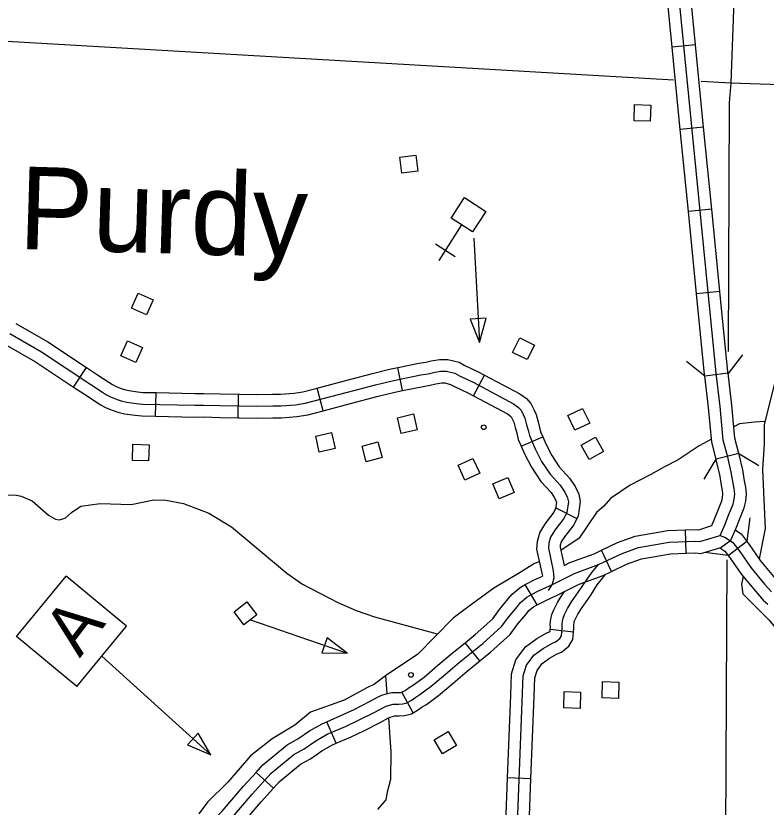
# Model space of a CAD drawing. Extents: x 653372 to 905732, y 627442 to 787275.
# Drawn here: x 844129 to 848928, y 641296 to 646358 of the extents above; entities that cross this region are included whole.
import ezdxf

# ---------------------------------------------------------------- set-up
doc = ezdxf.new("R2010")
doc.units = 0
for name, color, linetype in [('Level 25', 7, 'Continuous'), ('Level 31', 7, 'Continuous'), ('Level 32', 7, 'Continuous'), ('Level 35', 7, 'Continuous'), ('Level 38', 7, 'Continuous'), ('Level 45', 7, 'Continuous'), ('Level 5', 7, 'Continuous'), ('Level 56', 7, 'Continuous'), ('Level 57', 7, 'Continuous')]:
    doc.layers.add(name, color=color, linetype=linetype)

msp = doc.modelspace()

# ---------------------------------------------------------------- linework, layer by layer
at = {"layer": 'Level 31'}
msp.add_line((848684.7, 642905.3), (848803.6, 642996.9), dxfattribs=at)
for points in [[(848634, 643033.9), (848650.7, 643027.9), (848668.2, 643019.9), (848715.3, 642988.6), (848758.9, 642931.9), (848830.2, 642829.1), (848917.7, 642723), (848961.5, 642673.6)], [(848731.4, 643067.9), (848767.1, 643044.2), (848819.5, 642976.2), (848890, 642874.4), (848974.7, 642771.8), (849014.4, 642727), (849036.6, 642707.8)], [(848632.1, 642953.9), (848663.4, 642933), (848698.3, 642887.7), (848770.3, 642783.8), (848860.7, 642674.2), (848908.7, 642620.2), (848938.3, 642594.5)]]:
    msp.add_lwpolyline(points, dxfattribs=at)
at = {"layer": 'Level 32'}
for p, q in [((848476, 646171.2), (848326.7, 646156.5)), ((848528, 645645.8), (848378.7, 645631)), ((848579.9, 645120.4), (848430.6, 645105.6)), ((848631.9, 644594.9), (848482.6, 644580.2)), ((844498.6, 643983), (844581.4, 644108.1)), ((846602.6, 643960.7), (846572.9, 644107.8)), ((847055.8, 643927.3), (847126, 644059.8)), ((848683.9, 644071.3), (848535, 644053)), ((845022.8, 643797.2), (845026.4, 643947.1)), ((845551, 643786.9), (845553.9, 643936.8)), ((846095.2, 643831.9), (846056.8, 643976.9)), ((847361.4, 643604.1), (847499.1, 643663.6)), ((848752.9, 643558.6), (848607.6, 643521.2)), ((847583.2, 643210.1), (847717.1, 643142.5)), ((848416.3, 642920.2), (848411.2, 643070.1)), ((847938.6, 642803.6), (847873.9, 642938.9)), ((847462.9, 642590.7), (847387.2, 642720.2)), ((847096.7, 642231), (847002.2, 642347.5)), ((846670.4, 641899.6), (846597.1, 642030.5)), ((846177.3, 641704.7), (846117.7, 641842.4)), ((845776.6, 641417.8), (845665.4, 641518.4))]:
    msp.add_line(p, q, dxfattribs=at)
for points in [[(848326.7, 646156.5), (848294.3, 646484.4), (848268.2, 646678.5)], [(848476, 646171.2), (848443.3, 646501.8), (848416.9, 646698.5)], [(848634, 643033.9), (848665.3, 643104.9), (848687.9, 643163.2), (848716.3, 643233.5), (848723.6, 643265.1), (848726.4, 643297.7), (848723.8, 643332.2), (848715.8, 643368.7), (848704.3, 643439), (848681.8, 643534), (848653.8, 643643), (848634.4, 643859.3), (848608.2, 644072.4), (848368.8, 646493.1)], [(848528, 645645.8), (848476, 646171.2)], [(848378.7, 645631), (848326.7, 646156.5)], [(848430.6, 645105.6), (848378.7, 645631)], [(848579.9, 645120.4), (848528, 645645.8)], [(848482.6, 644580.2), (848430.6, 645105.6)], [(848631.9, 644594.9), (848579.9, 645120.4)], [(848683.9, 644071.3), (848682.7, 644080.7), (848631.9, 644594.9)], [(848535, 644053), (848533.6, 644064.2), (848482.6, 644580.2)], [(844128.7, 644389), (844332.7, 644272.9), (844581.4, 644108.1)], [(844090.1, 644324.7), (844293.4, 644209), (844609.5, 643999.5), (844683.4, 643951), (844709.4, 643933.9), (844733.5, 643920.9), (844756.3, 643911.3), (844776.5, 643903.3), (844801.4, 643895), (844838.6, 643886.4), (844899.5, 643877.1), (844938.2, 643874.2), (845273.9, 643866.1), (845331.1, 643867.1), (845434.4, 643864.1), (845558.1, 643861.8), (845668.2, 643859.8), (845771.6, 643862.1), (845824.7, 643861.9), (845917.4, 643868.7), (845980, 643879), (846250.1, 643950.5), (846428.3, 643996.9), (846535.2, 644023.6), (846720, 644061), (846765.1, 644067.8), (846800.7, 644076.2), (846845.8, 644084.4), (846882.5, 644084), (846936.6, 644070.8), (846967.3, 644054.2), (847053.2, 644013.5), (847312.8, 643875.9), (847343.8, 643853.2), (847360.5, 643835), (847374.2, 643806.9), (847385.2, 643783), (847395.8, 643741.8), (847404.7, 643706.2), (847413.7, 643672.3), (847449.8, 643588.5), (847491.1, 643507.6), (847545.6, 643425.7), (847611.3, 643354.7), (847640.6, 643310.2), (847657, 643275), (847662.5, 643247.9), (847652.5, 643181), (847633, 643142.3), (847576, 643068.2), (847548.3, 643023.6), (847536.7, 642983.7), (847535.3, 642951.7), (847565.9, 642807.2), (847569.2, 642761.2), (847559.6, 642722.3), (847534.5, 642681.5)], [(844054.6, 644258.6), (844254.1, 644145.1), (844498.6, 643983)], [(846572.9, 644107.8), (846706.9, 644134.8), (846750.8, 644141.5), (846785.3, 644149.7), (846839.5, 644159.5), (846892, 644158.9), (846963.7, 644141.4), (847001.2, 644121.2), (847086.8, 644080.6), (847126, 644059.8)], [(844581.4, 644108.1), (844650.8, 644062.1), (844724.6, 644013.6), (844747.9, 643998.3), (844765.8, 643988.7), (844784.8, 643980.8), (844802.3, 643973.7), (844821.7, 643967.3), (844852.7, 643960.1), (844907.9, 643951.7), (844941.9, 643949.2), (845026.4, 643947.1)], [(846056.8, 643976.9), (846231.1, 644023.1), (846409.8, 644069.6), (846518.7, 644096.8), (846572.9, 644107.8)], [(847126, 644059.8), (847352.7, 643939.6), (847394.1, 643909.3), (847423.2, 643877.6), (847441.9, 643839.1), (847456.2, 643808.3), (847468.5, 643760.2), (847477.3, 643724.9), (847484.7, 643696.9), (847499.1, 643663.6)], [(848607.6, 643521.2), (848579.6, 643630.3), (848559.8, 643851.4), (848535, 644053)], [(848752.9, 643558.6), (848727.9, 643655.8), (848709, 643867.3), (848683.9, 644071.3)], [(846602.6, 643960.7), (846733, 643987.1), (846779.4, 643994.1), (846816, 644002.8), (846852.1, 644009.3), (846873.1, 644009.1), (846909.4, 644000.2), (846933.5, 643987.3), (847019.5, 643946.5), (847055.8, 643927.3)], [(844498.6, 643983), (844568.2, 643936.9), (844642.2, 643888.3), (844670.9, 643869.4), (844701.2, 643853.1), (844727.9, 643841.9), (844750.7, 643832.8), (844781.2, 643822.7), (844824.4, 643812.7), (844891.1, 643802.5), (844934.5, 643799.3), (845022.8, 643797.2)], [(845026.4, 643947.1), (845274.2, 643941.1), (845331.5, 643942.1), (845436.2, 643939.1), (845553.9, 643936.8)], [(845553.9, 643936.8), (845559.4, 643936.7), (845668, 643934.8), (845771, 643937.2), (845822.1, 643936.9), (845908.5, 643943.2), (845964.2, 643952.4), (846056.8, 643976.9)], [(846095.2, 643831.9), (846269.1, 643878), (846446.9, 643924.2), (846551.8, 643950.5), (846602.6, 643960.7)], [(847055.8, 643927.3), (847272.9, 643812.2), (847293.6, 643797), (847297.8, 643792.3), (847306.4, 643774.7), (847314.3, 643757.7), (847323.1, 643723.4), (847332.1, 643687.5), (847342.6, 643647.7), (847361.4, 643604.1)], [(845022.8, 643797.2), (845273.7, 643791.1), (845330.7, 643792.1), (845432.6, 643789.1), (845551, 643786.9)], [(845551, 643786.9), (845556.7, 643786.8), (845668.4, 643784.8), (845772.3, 643787.1), (845827.2, 643786.9), (845926.2, 643794.1), (845995.7, 643805.6), (846095.2, 643831.9)], [(847499.1, 643663.6), (847517.8, 643620.5), (847555.9, 643545.5), (847604.7, 643472.3), (847670.6, 643401.1), (847706.3, 643346.9), (847728.7, 643298.7), (847738.7, 643249.9), (847724.9, 643158), (847717.1, 643142.5)], [(847361.4, 643604.1), (847381.9, 643556.6), (847426.2, 643469.6), (847486.5, 643379.2), (847552.1, 643308.3), (847574.9, 643273.6), (847585.3, 643251.3), (847586.4, 643245.8), (847580.1, 643204.1), (847583.2, 643210.1)], [(848702.7, 643003.7), (848734.6, 643076.2), (848757.6, 643135.6), (848788, 643210.9), (848797.9, 643253.4), (848801.6, 643297.3), (848798.2, 643343.1), (848789.5, 643382.8), (848777.9, 643453.7), (848754.6, 643552), (848752.9, 643558.5)], [(848579.8, 643096.8), (848595.9, 643133.5), (848618.1, 643190.8), (848644.5, 643256.2), (848649.3, 643276.8), (848651.1, 643298.1), (848649.4, 643321.4), (848642.1, 643354.7), (848630.7, 643424.2), (848609, 643516), (848607.6, 643521.2)], [(847583.2, 643210.1), (847569.2, 643182.4), (847514.2, 643110.9), (847479.2, 643054.3), (847462.2, 642996.1), (847459.9, 642945.6), (847496.4, 642773.3)], [(847717.1, 643142.5), (847696.7, 643102.2), (847637.7, 643025.4), (847617.5, 642992.8), (847611.3, 642971.3), (847610.6, 642957.9), (847635.3, 642841.4)], [(848411.2, 643070.1), (848482.3, 643072.5), (848496.4, 643070.7), (848579.8, 643096.8)], [(845503.6, 641218.6), (845640.9, 641379.6), (845761.1, 641512.4), (845906.7, 641632), (845972.6, 641669.2), (846046.5, 641720.4), (846120.3, 641761.7), (846237.9, 641812.7), (846325.3, 641853.6), (846424.7, 641904.1), (846479.8, 641933.7), (846496.4, 641941.4), (846518.5, 641948.5), (846542.3, 641954.1), (846578.6, 641953.9), (846604, 641955.9), (846630.5, 641963.3), (846658.2, 641978.8), (846686.9, 641999.2), (846713.7, 642015.7), (846786, 642069.1), (846877.2, 642146), (846966.9, 642222.4), (847116.2, 642343.4), (847235, 642450.5), (847280.9, 642513.6), (847336.4, 642580.2), (847357.1, 642605.9), (847397.1, 642639.1), (847426.7, 642656.4), (847472.7, 642679.8), (847566.5, 642723), (847702.8, 642791.4), (847855.9, 642847.2), (848005.9, 642918.9), (848110.2, 642956.4), (848307.7, 642991.6), (848478.6, 642997.4), (848503, 642994.2), (848617.7, 643030.1), (848634, 643033.9)], [(847873.9, 642938.9), (847976.9, 642988.2), (848090.8, 643029.1), (848299.8, 643066.4), (848411.2, 643070.1)], [(848416.3, 642920.2), (848474.9, 642922.2), (848509.6, 642917.6), (848637.4, 642957.7), (848702.7, 643003.7)], [(847635.3, 642841.4), (847673, 642860.4), (847826.8, 642916.4), (847873.9, 642938.9)], [(847938.6, 642803.6), (848034.8, 642849.6), (848129.6, 642883.7), (848315.6, 642916.8), (848416.3, 642920.2)], [(847387.3, 642720.2), (847390.7, 642722.2), (847440, 642747.3), (847496.4, 642773.3)], [(847462.6, 642590.5), (847505.4, 642612.3), (847599, 642655.4), (847732.5, 642722.4), (847885, 642778), (847938.6, 642803.6)], [(847002.2, 642347.5), (847067.5, 642400.4), (847179, 642501), (847221.7, 642559.7), (847278.4, 642627.7), (847303.4, 642658.7), (847353.9, 642700.8), (847387.2, 642720.2)], [(847096.7, 642231), (847165, 642286.4), (847291.1, 642400.1), (847340.1, 642467.4), (847394.4, 642532.6), (847410.8, 642553), (847440.3, 642577.5), (847462.9, 642590.7)], [(846597.1, 642030.5), (846618, 642042.2), (846645.5, 642061.8), (846671.7, 642077.9), (846739.5, 642128), (846828.7, 642203.2), (846919, 642280), (847002.2, 642347.5)], [(846670.4, 641899.6), (846698.4, 641915.3), (846728.3, 641936.7), (846755.7, 641953.4), (846832.5, 642010.2), (846925.7, 642088.7), (847014.8, 642164.7), (847096.7, 642231)], [(846117.7, 641842.4), (846207.1, 641881), (846292.3, 641921), (846390, 641970.6), (846446.3, 642000.8), (846469, 642011.3), (846498.3, 642020.8), (846533.7, 642029.2), (846575.9, 642029), (846591, 642030.1), (846601.7, 642033.1), (846597.1, 642030.5)], [(846177.3, 641704.7), (846268.7, 641744.3), (846358.2, 641786.2), (846459.4, 641837.6), (846513.3, 641866.6), (846523.7, 641871.4), (846538.7, 641876.2), (846550.9, 641879.1), (846581.2, 641878.9), (846617, 641881.7), (846659.3, 641893.4), (846670.4, 641899.7)], [(845665.4, 641518.4), (845709.3, 641566.9), (845864.1, 641694.1), (845932.7, 641732.8), (846006.7, 641784.1), (846087, 641829), (846117.7, 641842.4)], [(845776.6, 641417.8), (845813, 641458), (845949.2, 641569.9), (846012.4, 641605.6), (846086.3, 641656.7), (846153.6, 641694.4), (846177.3, 641704.7)], [(845310.6, 641095.8), (845317.4, 641112.8), (845350.6, 641174.4), (845448.8, 641269.9), (845584.5, 641429.1), (845665.4, 641518.4)], [(845450, 641040.3), (845453.5, 641049.2), (845471.7, 641082.9), (845558.4, 641167.3), (845697.2, 641330.1), (845776.6, 641417.8)]]:
    msp.add_lwpolyline(points, dxfattribs=at)
at = {"layer": 'Level 35'}
for points in [[(848987.4, 644033.5), (848914.1, 643741.5), (848914.2, 643619.3), (848904.5, 643455.7), (848914.1, 643215.6), (848922, 643078), (848882.5, 642884)], [(848919.5, 643763), (848853.3, 643758.5), (848756.6, 643748.1), (848721.4, 643729)], [(848577.8, 643650.7), (848499.6, 643607.7), (848364.4, 643517.7), (848277.7, 643472.5), (848190.6, 643424.1), (848058.5, 643355.8), (847932.6, 643271.1), (847888.9, 643221.8), (847842.7, 643181), (847732.3, 643015.6), (847615, 642937.2)], [(844066.5, 643292.9), (844132.3, 643290.9), (844163.1, 643284.4), (844233.4, 643255.3), (844337.7, 643162.7), (844382.2, 643138), (844406.1, 643134.7), (844444.1, 643144.1), (844485.6, 643181.5), (844545, 643221.6), (844668, 643238.7), (844867.3, 643231.7), (845010.4, 643261.5), (845087.1, 643259.4), (845200.5, 643238.7), (845363.1, 643177.2), (845508.3, 643087.9), (845862.7, 642792.5), (845962.3, 642721.9), (846188.8, 642604.5), (846304.7, 642554.7), (846421.7, 642512.9), (846824, 642404.1)], [(847476.8, 642865.7), (847445.7, 642853.7), (847355.1, 642796.1), (847185.9, 642697.3), (847019.1, 642574.9), (846926.2, 642505.3), (846700.2, 642274.6), (846492.4, 642135.3)], [(848780, 642772), (848769.2, 642721.1), (848779.4, 642660.5)], [(848779.4, 642660.5), (848947.5, 642491.3), (848982.7, 642446.7), (849007.8, 642393.3), (849021.7, 642334.7)], [(846492.4, 642135.3), (846423, 642083.4), (846377, 642060.3), (846229.5, 641979.5), (846013.2, 641904.3), (845912.7, 641820.2), (845768.7, 641733.8), (845629.4, 641624.6), (845484.7, 641456.5), (845355.7, 641327.9), (845299, 641253.4)], [(846492.4, 642135.3), (846501.1, 642021.7)], [(846512.5, 641866.1), (846527.4, 641648.7), (846525.2, 641471.7), (846504.2, 641391.6), (846494.2, 641343.5), (846441.4, 641280.3)]]:
    msp.add_lwpolyline(points, dxfattribs=at)
at = {"layer": 'Level 38'}
for points in [[(848534.9, 644053.6), (848417.5, 644146.9)], [(848777.2, 644188.2), (848684, 644070.7)], [(848753, 643558.1), (848881.6, 643480.9)], [(848530.3, 643393.1), (848607.5, 643521.7)], [(848822.9, 643145.6), (848803.6, 642996.9)], [(848684.7, 642905.3), (848536, 642924.6)]]:
    msp.add_lwpolyline(points, dxfattribs=at)
at = {"layer": 'Level 45'}
for p, q in [((847696.1, 642415.4), (847546.9, 642431.1)), ((847423.6, 641477.9), (847273.7, 641483.6))]:
    msp.add_line(p, q, dxfattribs=at)
for points in [[(847327.3, 640917.7), (847373.6, 642136.6), (847394.6, 642204.4), (847441.5, 642267.7), (847501.8, 642310.9), (847557.8, 642343.3), (847579.7, 642352.4), (847607.8, 642375.3), (847618.2, 642392.3), (847623.3, 642440.2), (847622.2, 642464.7), (847624.7, 642486.4), (847628.9, 642505.4), (847637.7, 642527.8), (847658, 642567.1), (847683.7, 642608.5), (847743.4, 642693.8), (847786.2, 642759.7), (847814.5, 642797.9), (847841.8, 642832.4), (847855.9, 642847.2)], [(847696.1, 642415.4), (847698.5, 642437.9), (847697.4, 642462.1), (847698.8, 642474.1), (847700.8, 642483.4), (847706.1, 642496.8), (847723.3, 642530.1), (847746.3, 642567.2), (847805.6, 642651.9), (847847.8, 642716.9), (847874, 642752.2), (847898.2, 642782.8)], [(847546.9, 642431.1), (847548.1, 642442.5), (847547, 642467.3), (847550.6, 642498.8), (847557, 642527.4), (847569.3, 642558.8), (847592.6, 642604.1), (847621.1, 642649.8), (847639, 642675.4)], [(847293.7, 642011.2), (847299, 642149.4), (847326.7, 642238.8), (847388.2, 642321.8), (847461.1, 642374), (847524.5, 642410.6), (847540.7, 642417.4), (847545.9, 642421.7), (847546.9, 642431.1)], [(847443.6, 642005.5), (847448.1, 642123.9), (847462.4, 642170), (847494.7, 642213.6), (847542.5, 642247.8), (847591.2, 642275.9), (847618.7, 642287.5), (847664.9, 642325.2), (847691, 642367.3), (847696.1, 642415.4)], [(847273.7, 641483.6), (847293.7, 642011.2)], [(847423.6, 641477.9), (847443.6, 642005.5)], [(847253.7, 640956), (847273.7, 641483.6)], [(847403.6, 640950.3), (847423.6, 641477.9)]]:
    msp.add_lwpolyline(points, dxfattribs=at)
at = {"layer": 'Level 5'}
for points in [[(848862.8, 651181.4), (848796.8, 648556.2), (848701.5, 645928.1)], [(843590.5, 646223), (848334.6, 645949.2)], [(848512.3, 645939), (848701.5, 645928.1)], [(848701.5, 645928.1), (848692.1, 645802), (848684, 644209.4)], [(848701.5, 645928.1), (849327.9, 645908.3), (850899.1, 645839)], [(848677.1, 642876.9), (848665.9, 640697.2)]]:
    msp.add_lwpolyline(points, dxfattribs=at)
at = {"layer": 'Level 56'}
for points in [[(848082.6, 645685.9), (848085.7, 645789.9), (848190, 645786.8), (848186.9, 645682.8)], [(846596.9, 645350.3), (846584.3, 645453.6), (846687.9, 645466.2), (846700.5, 645362.9)], [(844869.6, 644487.7), (844912.2, 644582.6), (845007.5, 644539.9), (844964.8, 644444.9)], [(847306.1, 644204.2), (847352, 644297.6), (847445.7, 644251.6), (847399.8, 644158.2)], [(844800.7, 644183.6), (844843.1, 644278.7), (844938.5, 644236.1), (844896, 644141.1)], [(847704.9, 643706.4), (847659.9, 643800.3), (847754, 643845.4), (847799, 643751.5)], [(846593.5, 643685.8), (846569.7, 643787.1), (846671.3, 643811), (846695.1, 643709.7)], [(846069.2, 643567.4), (846046.7, 643669), (846148.6, 643691.5), (846171.1, 643589.9)], [(847796.2, 643520), (847744.9, 643610.6), (847835.8, 643661.9), (847887, 643571.3)], [(844874, 643513.5), (844877.1, 643617.6), (844981.4, 643614.4), (844978.3, 643510.4)], [(846370.1, 643505.3), (846343.5, 643605.9), (846444.5, 643632.6), (846471.1, 643531.9)], [(847000.7, 643388), (846957, 643482.4), (847051.7, 643526.3), (847095.5, 643431.9)], [(847219.9, 643268.2), (847180, 643364.3), (847276.4, 643404.3), (847316.3, 643308.2)], [(845524.3, 642545.6), (845606.7, 642609.2), (845670.4, 642526.5), (845588, 642462.9)], [(846119.9, 642379.3), (846086.7, 642282.9), (846247.9, 642281.2)], [(847877.9, 641994.8), (847881.1, 642098.8), (847985.4, 642095.7), (847982.3, 641991.6)], [(847633.1, 641930.9), (847636.2, 642035), (847740.5, 642031.8), (847737.4, 641927.8)], [(846857.7, 641636.6), (846804.8, 641726.2), (846894.6, 641779.3), (846947.6, 641689.7)]]:
    msp.add_lwpolyline(points, close=True, dxfattribs=at)
msp.add_lwpolyline([(845629.2, 642494.7), (846247.9, 642281.2)], dxfattribs=at)
msp.add_circle((846655.6, 642141.6), 15, dxfattribs=at)
at = {"layer": 'Level 57'}
for p, q in [((846835.8, 644793.3), (846981.7, 645019.6)), ((846939.5, 644815.7), (846813.4, 644897)), ((844133.1, 642386.9), (844451.5, 642772.4)), ((844837, 642454), (844451.5, 642772.4)), ((844518.6, 642068.5), (844837, 642454)), ((844518.6, 642068.5), (844133.1, 642386.9))]:
    msp.add_line(p, q, dxfattribs=at)
for points in [[(847134.5, 645106.8), (847049.9, 644975.6), (846913.9, 645063.3), (846998.4, 645194.5)], [(847136.3, 644423.6), (847034.5, 644418.1), (847093.6, 644268.1)], [(845295.8, 641770), (845227.3, 641694.5), (845374.9, 641629.5)]]:
    msp.add_lwpolyline(points, close=True, dxfattribs=at)
for points in [[(847057.6, 644936.2), (847093.6, 644268.1)], [(844677.8, 642261.3), (845374.9, 641629.5)]]:
    msp.add_lwpolyline(points, dxfattribs=at)
msp.add_circle((847121.3, 643725.8), 15, dxfattribs=at)

# ---------------------------------------------------------------- texts
at = {"layer": 'Level 25'}
msp.add_text('Purdy', height=528, rotation=358.28, dxfattribs=at).set_placement((844143, 644866.9))
at = {"layer": 'Level 57'}
msp.add_text('A', height=316.8, rotation=52.5351, dxfattribs=at).set_placement((844537.5, 642246.4))

doc.saveas('drawing.dxf')
